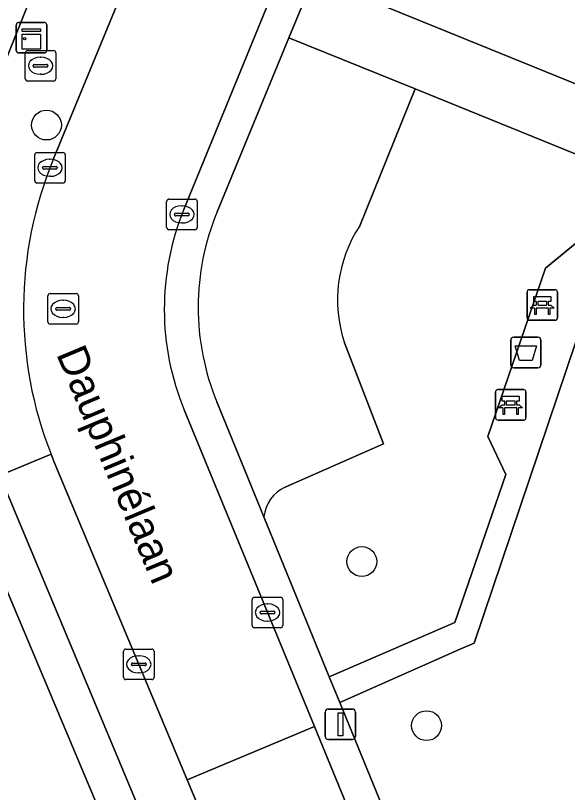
# Model space of a CAD drawing. Extents: x 157767 to 159172, y 387839 to 389425.
# Drawn here: x 158781.81 to 158799.9, y 388531.7 to 388557.15 of the extents above; entities that cross this region are included whole.
import ezdxf

# ---------------------------------------------------------------- set-up
doc = ezdxf.new("R2010")
doc.units = 0
for name, color, linetype in [('IMGEO_Afvalbak', 7, 'Continuous'), ('IMGEO_Bank', 7, 'Continuous'), ('IMGEO_Boom', 7, 'Continuous'), ('IMGEO_Brandkraan', 7, 'Continuous'), ('IMGEO_Erf', 7, 'Continuous'), ('IMGEO_Groenvoorziening', 7, 'Continuous'), ('IMGEO_Kast', 7, 'Continuous'), ('IMGEO_Kolk', 7, 'Continuous'), ('IMGEO_Lichtmast', 7, 'Continuous'), ('IMGEO_Openbare_ruimte_label', 7, 'Continuous'), ('IMGEO_Parkeervlak_open', 7, 'Continuous'), ('IMGEO_Rijbaan_lokaal_open', 7, 'Continuous'), ('IMGEO_Rioolput', 7, 'Continuous'), ('IMGEO_Voetpad_open', 7, 'Continuous')]:
    doc.layers.add(name, color=color, linetype=linetype)

msp = doc.modelspace()

# ---------------------------------------------------------------- linework, layer by layer
at = {"layer": 'IMGEO_Afvalbak'}
for p, q in [((158798.043, 388545.708), (158798.043, 388546.508)), ((158798.043, 388546.508), (158798.043, 388545.708)), ((158798.143, 388546.608), (158798.933, 388546.608)), ((158798.933, 388546.608), (158798.143, 388546.608)), ((158799.033, 388546.508), (158799.033, 388545.708)), ((158799.033, 388545.708), (158799.033, 388546.508)), ((158798.933, 388545.608), (158798.143, 388545.608)), ((158798.143, 388545.608), (158798.933, 388545.608))]:
    msp.add_line(p, q, dxfattribs=at)
msp.add_lwpolyline([(158798.186, 388546.322), (158798.89, 388546.322), (158798.741, 388545.852), (158798.335, 388545.852), (158798.186, 388546.322)], dxfattribs=at)
for centre, start, end in [((158798.143, 388546.508), 90, 180), ((158798.143, 388546.508), 90, 180), ((158798.933, 388546.508), 0, 90), ((158798.933, 388546.508), 360, 90), ((158798.143, 388545.708), 180, 270), ((158798.143, 388545.708), 180, 270), ((158798.933, 388545.708), 270, 0), ((158798.933, 388545.708), 270, 0)]:
    msp.add_arc(centre, 0.1, start, end, dxfattribs=at)
at = {"layer": 'IMGEO_Bank'}
for p, q in [((158798.653, 388548.165), (158799.494, 388548.165)), ((158799.494, 388548.165), (158798.653, 388548.165)), ((158798.578, 388547.24), (158798.578, 388548.081)), ((158798.578, 388548.081), (158798.578, 388547.24)), ((158799.578, 388548.09), (158799.578, 388547.249)), ((158799.578, 388547.249), (158799.578, 388548.09)), ((158798.887, 388547.671), (158798.887, 388547.777)), ((158798.931, 388547.777), (158798.931, 388547.671)), ((158799.219, 388547.783), (158798.937, 388547.783)), ((158798.937, 388547.665), (158799.219, 388547.665)), ((158799.225, 388547.671), (158799.225, 388547.777)), ((158799.269, 388547.777), (158799.269, 388547.671)), ((158799.275, 388547.563), (158798.882, 388547.563)), ((158799.503, 388547.165), (158798.662, 388547.165)), ((158798.662, 388547.165), (158799.503, 388547.165)), ((158797.617, 388544.894), (158798.458, 388544.894)), ((158798.458, 388544.894), (158797.617, 388544.894)), ((158797.542, 388543.969), (158797.542, 388544.81)), ((158797.542, 388544.81), (158797.542, 388543.969)), ((158798.542, 388544.819), (158798.542, 388543.978)), ((158798.542, 388543.978), (158798.542, 388544.819)), ((158797.851, 388544.4), (158797.851, 388544.506)), ((158797.895, 388544.506), (158797.895, 388544.4)), ((158798.183, 388544.512), (158797.901, 388544.512)), ((158797.901, 388544.394), (158798.183, 388544.394)), ((158798.189, 388544.4), (158798.189, 388544.506)), ((158798.233, 388544.506), (158798.233, 388544.4)), ((158798.239, 388544.292), (158797.846, 388544.292)), ((158798.467, 388543.894), (158797.626, 388543.894)), ((158797.626, 388543.894), (158798.467, 388543.894))]:
    msp.add_line(p, q, dxfattribs=at)
for points in [[(158798.881, 388547.783), (158798.795, 388547.783), (158798.795, 388547.944), (158799.358, 388547.944), (158799.358, 388547.783), (158799.275, 388547.783)], [(158798.825, 388547.563), (158798.683, 388547.563), (158798.795, 388547.665), (158798.881, 388547.665)], [(158799.275, 388547.665), (158799.358, 388547.665), (158799.47, 388547.563), (158799.331, 388547.563)], [(158798.875, 388547.556), (158798.875, 388547.349), (158798.832, 388547.349), (158798.832, 388547.556)], [(158799.325, 388547.556), (158799.325, 388547.349), (158799.281, 388547.349), (158799.281, 388547.556)], [(158797.845, 388544.512), (158797.759, 388544.512), (158797.759, 388544.673), (158798.322, 388544.673), (158798.322, 388544.512), (158798.239, 388544.512)], [(158797.789, 388544.292), (158797.647, 388544.292), (158797.759, 388544.394), (158797.845, 388544.394)], [(158798.239, 388544.394), (158798.322, 388544.394), (158798.434, 388544.292), (158798.295, 388544.292)], [(158797.839, 388544.285), (158797.839, 388544.078), (158797.796, 388544.078), (158797.796, 388544.285)], [(158798.289, 388544.285), (158798.289, 388544.078), (158798.245, 388544.078), (158798.245, 388544.285)]]:
    msp.add_lwpolyline(points, dxfattribs=at)
for centre, radius, start, end in [((158798.656, 388548.087), 0.0779, 92.4484, 184.2845), ((158798.656, 388548.087), 0.0779, 92.4484, 184.2845), ((158799.5, 388548.087), 0.0779, 2.4484, 94.2845), ((158799.5, 388548.087), 0.0779, 2.4484, 94.2845), ((158798.88, 388547.776), 0.00671, 2.8957, 87.1043), ((158798.88, 388547.672), 0.00671, 272.8957, 357.1043), ((158798.937, 388547.776), 0.00671, 92.8957, 177.1043), ((158798.937, 388547.672), 0.00671, 182.8957, 267.1043), ((158799.219, 388547.776), 0.00671, 2.8957, 87.1043), ((158799.219, 388547.672), 0.00671, 272.8957, 357.1043), ((158799.276, 388547.776), 0.00671, 92.8957, 177.1043), ((158799.276, 388547.672), 0.00671, 182.8957, 267.1043), ((158798.825, 388547.556), 0.00671, 2.8957, 87.1043), ((158798.882, 388547.556), 0.00671, 92.8957, 177.1043), ((158799.274, 388547.556), 0.00671, 2.8957, 87.1043), ((158799.331, 388547.556), 0.00671, 92.8957, 177.1043), ((158798.656, 388547.243), 0.0779, 182.4484, 274.2845), ((158798.656, 388547.243), 0.0779, 182.4484, 274.2845), ((158799.5, 388547.243), 0.0779, 272.4484, 4.2845), ((158799.5, 388547.243), 0.0779, 272.4484, 4.2845), ((158797.62, 388544.816), 0.0779, 92.4484, 184.2845), ((158797.62, 388544.816), 0.0779, 92.4484, 184.2845), ((158798.464, 388544.816), 0.0779, 2.4484, 94.2845), ((158798.464, 388544.816), 0.0779, 2.4484, 94.2845), ((158797.844, 388544.505), 0.00671, 2.8957, 87.1043), ((158797.844, 388544.401), 0.00671, 272.8957, 357.1043), ((158797.901, 388544.505), 0.00671, 92.8957, 177.1043), ((158797.901, 388544.401), 0.00671, 182.8957, 267.1043), ((158798.183, 388544.505), 0.00671, 2.8957, 87.1043), ((158798.183, 388544.401), 0.00671, 272.8957, 357.1043), ((158798.24, 388544.505), 0.00671, 92.8957, 177.1043), ((158798.24, 388544.401), 0.00671, 182.8957, 267.1043), ((158797.789, 388544.285), 0.00671, 2.8957, 87.1043), ((158797.846, 388544.285), 0.00671, 92.8957, 177.1043), ((158798.238, 388544.285), 0.00671, 2.8957, 87.1043), ((158798.295, 388544.285), 0.00671, 92.8957, 177.1043), ((158797.62, 388543.972), 0.0779, 182.4484, 274.2845), ((158797.62, 388543.972), 0.0779, 182.4484, 274.2845), ((158798.464, 388543.972), 0.0779, 272.4484, 4.2845), ((158798.464, 388543.972), 0.0779, 272.4484, 4.2845)]:
    msp.add_arc(centre, radius, start, end, dxfattribs=at)
at = {"layer": 'IMGEO_Boom'}
for centre in [(158782.821, 388553.56), (158793.162, 388539.259), (158795.283, 388533.884)]:
    msp.add_circle(centre, 0.489, dxfattribs=at)
at = {"layer": 'IMGEO_Brandkraan'}
for p, q in [((158782.128, 388555.077), (158782.128, 388555.929)), ((158782.203, 388556.003), (158783.055, 388556.003)), ((158782.616, 388555.783), (158782.641, 388555.783)), ((158783.129, 388555.929), (158783.129, 388555.077)), ((158782.43, 388555.546), (158782.828, 388555.546)), ((158782.387, 388555.497), (158782.387, 388555.509)), ((158782.825, 388555.46), (158782.427, 388555.46)), ((158782.871, 388555.509), (158782.871, 388555.497)), ((158782.639, 388555.223), (158782.614, 388555.223)), ((158783.055, 388555.003), (158782.203, 388555.003))]:
    msp.add_line(p, q, dxfattribs=at)
for points in [[(158782.128, 388555.077), (158782.128, 388555.929)], [(158782.203, 388556.003), (158783.055, 388556.003)], [(158783.129, 388555.929), (158783.129, 388555.077)], [(158783.055, 388555.003), (158782.203, 388555.003)]]:
    msp.add_lwpolyline(points, dxfattribs=at)
for centre, radius, start, end in [((158782.205, 388555.927), 0.0765, 91.552, 178.448), ((158782.205, 388555.927), 0.0765, 91.552, 178.448), ((158783.053, 388555.927), 0.0765, 1.552, 88.448), ((158783.053, 388555.927), 0.0765, 1.552, 88.448), ((158782.427, 388555.506), 0.0403, 85.8775, 175.7526), ((158782.832, 388555.508), 0.0386, 1.7309, 96.639), ((158782.424, 388555.496), 0.0366, 178.938, 274.7102), ((158782.828, 388555.503), 0.043, 264.8664, 352.4533), ((158782.205, 388555.079), 0.0765, 181.552, 268.448), ((158782.205, 388555.079), 0.0765, 181.552, 268.448), ((158783.053, 388555.079), 0.0765, 271.552, 358.448), ((158783.053, 388555.079), 0.0765, 271.552, 358.448)]:
    msp.add_arc(centre, radius, start, end, dxfattribs=at)
for centre, major_axis, ratio, start_param, end_param in [((158782.615, 388555.503), (-0.387, 0.002), 0.722429, 4.712389, 7.853982), ((158782.64, 388555.503), (-0.39, 0.002), 0.717154, 1.570796, 4.712389)]:
    msp.add_ellipse(centre, major_axis=major_axis, ratio=ratio, start_param=start_param, end_param=end_param, dxfattribs=at)
at = {"layer": 'IMGEO_Erf'}
msp.add_lwpolyline([(158755.908, 388575.203), (158754.832, 388574.687), (158759.191, 388571.908), (158757.636, 388569.469), (158754.512, 388571.461), (158752.156, 388570.236), (158750.755, 388572.927), (158749.477, 388572.307), (158733.131, 388558.517), (158744.723, 388535.475), (158764.207, 388543.55), (158766.775, 388544.614), (158779.097, 388549.72), (158783.039, 388559.588)], close=True, dxfattribs=at)
msp.add_lwpolyline([(158797.638, 388500), (158779.737, 388542.527), (158768.365, 388537.779), (158769.091, 388536.044), (158774.634, 388538.365), (158775.972, 388535.169), (158779.492, 388536.643), (158780.504, 388534.224), (158781.518, 388531.803), (158780.129, 388531.221)], dxfattribs=at)
at = {"layer": 'IMGEO_Groenvoorziening'}
for points in [[(158792.653, 388557.971), (158801.325, 388554.439), (158801.641, 388556.43), (158801.799, 388557.426)], [(158789.949, 388540.726), (158792.094, 388535.488), (158796.213, 388537.268), (158797.886, 388542.109), (158797.297, 388543.358), (158799.178, 388548.87), (158800.289, 388549.777), (158801.205, 388552.187), (158794.912, 388554.748), (158793.092, 388550.259)], [(158821.648, 388543.869), (158818.811, 388545.023), (158802.007, 388551.861), (158796.843, 388536.59), (158796.41, 388536.399), (158792.439, 388534.646), (158797.524, 388522.23)], [(158792.595, 388546.427), (158793.867, 388543.115), (158790.644, 388541.702)]]:
    msp.add_lwpolyline(points, dxfattribs=at)
for centre, radius, start, end in [((158796.76, 388547.835), 4.396, 146.541, 198.6793), ((158791.18, 388540.585), 1.239, 115.6352, 173.4563)]:
    msp.add_arc(centre, radius, start, end, dxfattribs=at)
at = {"layer": 'IMGEO_Kast'}
for p, q in [((158781.83, 388555.997), (158781.83, 388556.838)), ((158781.83, 388556.838), (158781.83, 388555.997)), ((158781.905, 388556.922), (158782.746, 388556.922)), ((158782.746, 388556.922), (158781.905, 388556.922)), ((158782.83, 388556.847), (158782.83, 388556.006)), ((158782.83, 388556.006), (158782.83, 388556.847)), ((158782.755, 388555.922), (158781.914, 388555.922)), ((158781.914, 388555.922), (158782.755, 388555.922))]:
    msp.add_line(p, q, dxfattribs=at)
for points in [[(158782.025, 388556.712), (158782.625, 388556.712), (158782.625, 388556.627), (158782.025, 388556.627), (158782.025, 388556.712)], [(158782.025, 388556.537), (158782.625, 388556.537), (158782.625, 388556.048), (158782.025, 388556.048), (158782.025, 388556.537)]]:
    msp.add_lwpolyline(points, dxfattribs=at)
msp.add_circle((158782.109, 388556.386), 0.0377, dxfattribs=at)
for centre, start, end in [((158781.908, 388556.844), 92.4484, 184.2845), ((158781.908, 388556.844), 92.4484, 184.2845), ((158782.752, 388556.844), 2.4484, 94.2845), ((158782.752, 388556.844), 2.4484, 94.2845), ((158781.908, 388556), 182.4484, 274.2845), ((158781.908, 388556), 182.4484, 274.2845), ((158782.752, 388556), 272.4484, 4.2845), ((158782.752, 388556), 272.4484, 4.2845)]:
    msp.add_arc(centre, 0.0779, start, end, dxfattribs=at)
at = {"layer": 'IMGEO_Kolk'}
for p, q in [((158782.435, 388551.735), (158782.435, 388552.587)), ((158782.51, 388552.661), (158783.362, 388552.661)), ((158783.436, 388552.587), (158783.436, 388551.735)), ((158782.923, 388552.441), (158782.948, 388552.441)), ((158782.694, 388552.155), (158782.694, 388552.167)), ((158783.132, 388552.118), (158782.734, 388552.118)), ((158782.737, 388552.204), (158783.135, 388552.204)), ((158783.178, 388552.167), (158783.178, 388552.155)), ((158782.946, 388551.881), (158782.921, 388551.881)), ((158783.362, 388551.661), (158782.51, 388551.661)), ((158786.762, 388550.207), (158786.762, 388551.059)), ((158786.837, 388551.133), (158787.689, 388551.133)), ((158787.763, 388551.059), (158787.763, 388550.207)), ((158787.25, 388550.913), (158787.275, 388550.913)), ((158787.021, 388550.627), (158787.021, 388550.639)), ((158787.459, 388550.59), (158787.061, 388550.59)), ((158787.064, 388550.676), (158787.462, 388550.676)), ((158787.505, 388550.639), (158787.505, 388550.627)), ((158787.273, 388550.353), (158787.248, 388550.353)), ((158787.689, 388550.133), (158786.837, 388550.133)), ((158789.568, 388537.165), (158789.568, 388538.017)), ((158789.643, 388538.091), (158790.495, 388538.091)), ((158790.569, 388538.017), (158790.569, 388537.165)), ((158790.056, 388537.871), (158790.081, 388537.871)), ((158789.827, 388537.585), (158789.827, 388537.597)), ((158790.265, 388537.548), (158789.867, 388537.548)), ((158789.87, 388537.634), (158790.268, 388537.634)), ((158790.311, 388537.597), (158790.311, 388537.585)), ((158790.079, 388537.311), (158790.054, 388537.311)), ((158790.495, 388537.091), (158789.643, 388537.091)), ((158785.348, 388535.467), (158785.348, 388536.319)), ((158785.423, 388536.393), (158786.275, 388536.393)), ((158786.349, 388536.319), (158786.349, 388535.467)), ((158785.65, 388535.936), (158786.048, 388535.936)), ((158785.836, 388536.173), (158785.861, 388536.173)), ((158785.607, 388535.887), (158785.607, 388535.899)), ((158786.045, 388535.85), (158785.647, 388535.85)), ((158786.091, 388535.899), (158786.091, 388535.887)), ((158785.859, 388535.613), (158785.834, 388535.613)), ((158786.275, 388535.393), (158785.423, 388535.393))]:
    msp.add_line(p, q, dxfattribs=at)
for points in [[(158782.435, 388551.735), (158782.435, 388552.587)], [(158782.51, 388552.661), (158783.362, 388552.661)], [(158783.436, 388552.587), (158783.436, 388551.735)], [(158783.362, 388551.661), (158782.51, 388551.661)], [(158786.762, 388550.207), (158786.762, 388551.059)], [(158786.837, 388551.133), (158787.689, 388551.133)], [(158787.763, 388551.059), (158787.763, 388550.207)], [(158787.689, 388550.133), (158786.837, 388550.133)], [(158789.568, 388537.165), (158789.568, 388538.017)], [(158789.643, 388538.091), (158790.495, 388538.091)], [(158790.569, 388538.017), (158790.569, 388537.165)], [(158790.495, 388537.091), (158789.643, 388537.091)], [(158785.348, 388535.467), (158785.348, 388536.319)], [(158785.423, 388536.393), (158786.275, 388536.393)], [(158786.349, 388536.319), (158786.349, 388535.467)], [(158786.275, 388535.393), (158785.423, 388535.393)]]:
    msp.add_lwpolyline(points, dxfattribs=at)
for centre, radius, start, end in [((158782.512, 388552.585), 0.0765, 91.552, 178.448), ((158782.512, 388552.585), 0.0765, 91.552, 178.448), ((158783.36, 388552.585), 0.0765, 1.552, 88.448), ((158783.36, 388552.585), 0.0765, 1.552, 88.448), ((158782.734, 388552.164), 0.0403, 85.8775, 175.7526), ((158782.731, 388552.154), 0.0366, 178.938, 274.7102), ((158783.135, 388552.161), 0.043, 264.8664, 352.4533), ((158783.139, 388552.166), 0.0386, 1.7309, 96.639), ((158782.512, 388551.737), 0.0765, 181.552, 268.448), ((158782.512, 388551.737), 0.0765, 181.552, 268.448), ((158783.36, 388551.737), 0.0765, 271.552, 358.448), ((158783.36, 388551.737), 0.0765, 271.552, 358.448), ((158786.839, 388551.057), 0.0765, 91.552, 178.448), ((158786.839, 388551.057), 0.0765, 91.552, 178.448), ((158787.687, 388551.057), 0.0765, 1.552, 88.448), ((158787.687, 388551.057), 0.0765, 1.552, 88.448), ((158787.061, 388550.636), 0.0403, 85.8775, 175.7526), ((158787.058, 388550.626), 0.0366, 178.938, 274.7102), ((158787.462, 388550.633), 0.043, 264.8664, 352.4533), ((158787.466, 388550.638), 0.0386, 1.7309, 96.639), ((158786.839, 388550.209), 0.0765, 181.552, 268.448), ((158786.839, 388550.209), 0.0765, 181.552, 268.448), ((158787.687, 388550.209), 0.0765, 271.552, 358.448), ((158787.687, 388550.209), 0.0765, 271.552, 358.448), ((158789.645, 388538.015), 0.0765, 91.552, 178.448), ((158789.645, 388538.015), 0.0765, 91.552, 178.448), ((158790.493, 388538.015), 0.0765, 1.552, 88.448), ((158790.493, 388538.015), 0.0765, 1.552, 88.448), ((158789.867, 388537.594), 0.0403, 85.8775, 175.7526), ((158789.864, 388537.584), 0.0366, 178.938, 274.7102), ((158790.268, 388537.591), 0.043, 264.8664, 352.4533), ((158790.272, 388537.596), 0.0386, 1.7309, 96.639), ((158789.645, 388537.167), 0.0765, 181.552, 268.448), ((158789.645, 388537.167), 0.0765, 181.552, 268.448), ((158790.493, 388537.167), 0.0765, 271.552, 358.448), ((158790.493, 388537.167), 0.0765, 271.552, 358.448), ((158785.425, 388536.317), 0.0765, 91.552, 178.448), ((158785.425, 388536.317), 0.0765, 91.552, 178.448), ((158786.273, 388536.317), 0.0765, 1.552, 88.448), ((158786.273, 388536.317), 0.0765, 1.552, 88.448), ((158785.647, 388535.896), 0.0403, 85.8775, 175.7526), ((158786.052, 388535.898), 0.0386, 1.7309, 96.639), ((158785.644, 388535.886), 0.0366, 178.938, 274.7102), ((158786.048, 388535.893), 0.043, 264.8664, 352.4533), ((158785.425, 388535.469), 0.0765, 181.552, 268.448), ((158785.425, 388535.469), 0.0765, 181.552, 268.448), ((158786.273, 388535.469), 0.0765, 271.552, 358.448), ((158786.273, 388535.469), 0.0765, 271.552, 358.448)]:
    msp.add_arc(centre, radius, start, end, dxfattribs=at)
for centre, major_axis, ratio, start_param, end_param in [((158782.922, 388552.161), (-0.387, 0.002), 0.722429, 4.712389, 7.853982), ((158782.947, 388552.161), (-0.39, 0.002), 0.717154, 1.570796, 4.712389), ((158787.249, 388550.633), (-0.387, 0.002), 0.722429, 4.712389, 7.853982), ((158787.274, 388550.633), (-0.39, 0.002), 0.717154, 1.570796, 4.712389), ((158790.055, 388537.591), (-0.387, 0.002), 0.722429, 4.712389, 7.853982), ((158790.08, 388537.591), (-0.39, 0.002), 0.717154, 1.570796, 4.712389), ((158785.835, 388535.893), (-0.387, 0.002), 0.722429, 4.712389, 7.853982), ((158785.86, 388535.893), (-0.39, 0.002), 0.717154, 1.570796, 4.712389)]:
    msp.add_ellipse(centre, major_axis=major_axis, ratio=ratio, start_param=start_param, end_param=end_param, dxfattribs=at)
at = {"layer": 'IMGEO_Lichtmast'}
for p, q in [((158792.064, 388534.428), (158792.854, 388534.428)), ((158792.854, 388534.428), (158792.064, 388534.428)), ((158791.964, 388533.528), (158791.964, 388534.328)), ((158791.964, 388534.328), (158791.964, 388533.528)), ((158792.954, 388534.328), (158792.954, 388533.528)), ((158792.954, 388533.528), (158792.954, 388534.328)), ((158792.854, 388533.428), (158792.064, 388533.428)), ((158792.064, 388533.428), (158792.854, 388533.428))]:
    msp.add_line(p, q, dxfattribs=at)
msp.add_lwpolyline([(158792.384, 388534.303), (158792.534, 388534.303), (158792.534, 388533.553), (158792.384, 388533.553), (158792.384, 388534.303)], dxfattribs=at)
for centre, start, end in [((158792.064, 388534.328), 90, 180), ((158792.064, 388534.328), 90, 180), ((158792.854, 388534.328), 0, 90), ((158792.854, 388534.328), 360, 90), ((158792.064, 388533.528), 180, 270), ((158792.064, 388533.528), 180, 270), ((158792.854, 388533.528), 270, 0), ((158792.854, 388533.528), 270, 0)]:
    msp.add_arc(centre, 0.1, start, end, dxfattribs=at)
at = {"layer": 'IMGEO_Parkeervlak_open'}
for points in [[(158793.092, 388550.259), (158794.912, 388554.748), (158790.765, 388556.414), (158788.416, 388550.72)], [(158790.644, 388541.702), (158793.867, 388543.115), (158792.595, 388546.427)], [(158788.407, 388544.492), (158789.949, 388540.726)]]:
    msp.add_lwpolyline(points, dxfattribs=at)
msp.add_lwpolyline([(158787.431, 388532.108), (158783.075, 388542.521), (158782.972, 388542.775), (158781.287, 388542.082), (158798.892, 388500), (158806.497, 388481.82), (158808.281, 388482.583), (158800.863, 388500), (158788.851, 388528.713)], close=True, dxfattribs=at)
for centre, radius, start, end in [((158795.981, 388547.595), 8.185, 157.5557, 202.2787), ((158796.76, 388547.835), 4.396, 146.541, 198.6793), ((158791.18, 388540.585), 1.239, 115.6352, 173.4563)]:
    msp.add_arc(centre, radius, start, end, dxfattribs=at)
at = {"layer": 'IMGEO_Rijbaan_lokaal_open'}
for points in [[(158787.327, 388550.798), (158790.686, 388559.018), (158786.468, 388560.754), (158783.044, 388552.436)], [(158782.972, 388542.775), (158783.075, 388542.521), (158787.431, 388532.108), (158791.608, 388533.856), (158787.336, 388544.234)]]:
    msp.add_lwpolyline(points, dxfattribs=at)
msp.add_lwpolyline([(158787.431, 388532.108), (158788.851, 388528.713), (158793.009, 388530.452), (158791.608, 388533.856)], close=True, dxfattribs=at)
for centre, radius, start, end in [((158794.977, 388547.516), 12.907, 157.5949, 201.5511), ((158795.326, 388547.527), 8.642, 157.7576, 202.3995)]:
    msp.add_arc(centre, radius, start, end, dxfattribs=at)
at = {"layer": 'IMGEO_Rioolput'}
for p, q in [((158782.867, 388547.114), (158782.867, 388547.966)), ((158782.942, 388548.04), (158783.794, 388548.04)), ((158783.868, 388547.966), (158783.868, 388547.114)), ((158783.355, 388547.82), (158783.38, 388547.82)), ((158783.126, 388547.534), (158783.126, 388547.546)), ((158783.564, 388547.497), (158783.166, 388547.497)), ((158783.169, 388547.583), (158783.567, 388547.583)), ((158783.61, 388547.546), (158783.61, 388547.534)), ((158783.378, 388547.26), (158783.353, 388547.26)), ((158783.794, 388547.04), (158782.942, 388547.04))]:
    msp.add_line(p, q, dxfattribs=at)
for points in [[(158782.867, 388547.114), (158782.867, 388547.966)], [(158782.942, 388548.04), (158783.794, 388548.04)], [(158783.868, 388547.966), (158783.868, 388547.114)], [(158783.794, 388547.04), (158782.942, 388547.04)]]:
    msp.add_lwpolyline(points, dxfattribs=at)
for centre, radius, start, end in [((158782.944, 388547.964), 0.0765, 91.552, 178.448), ((158782.944, 388547.964), 0.0765, 91.552, 178.448), ((158783.792, 388547.964), 0.0765, 1.552, 88.448), ((158783.792, 388547.964), 0.0765, 1.552, 88.448), ((158783.166, 388547.543), 0.0403, 85.8775, 175.7526), ((158783.163, 388547.533), 0.0366, 178.938, 274.7102), ((158783.567, 388547.54), 0.043, 264.8664, 352.4533), ((158783.571, 388547.545), 0.0386, 1.7309, 96.639), ((158782.944, 388547.116), 0.0765, 181.552, 268.448), ((158782.944, 388547.116), 0.0765, 181.552, 268.448), ((158783.792, 388547.116), 0.0765, 271.552, 358.448), ((158783.792, 388547.116), 0.0765, 271.552, 358.448)]:
    msp.add_arc(centre, radius, start, end, dxfattribs=at)
for centre, major_axis, ratio, start_param, end_param in [((158783.354, 388547.54), (-0.387, 0.002), 0.722429, 4.712389, 7.853982), ((158783.379, 388547.54), (-0.39, 0.002), 0.717154, 1.570796, 4.712389)]:
    msp.add_ellipse(centre, major_axis=major_axis, ratio=ratio, start_param=start_param, end_param=end_param, dxfattribs=at)
at = {"layer": 'IMGEO_Voetpad_open'}
for points in [[(158811.331, 388609.661), (158798.024, 388576.976), (158791.734, 388561.582), (158790.686, 388559.018), (158787.327, 388550.798)], [(158788.416, 388550.72), (158790.765, 388556.414), (158792.029, 388559.451), (158796.412, 388570.214), (158801.681, 388583.135), (158805.049, 388591.482), (158809.197, 388601.531)], [(158783.044, 388552.436), (158786.468, 388560.754), (158783.858, 388561.402), (158757.611, 388576.443), (158755.908, 388575.203), (158783.039, 388559.588), (158779.097, 388549.72), (158779.737, 388542.527), (158797.638, 388500), (158806.977, 388478.002), (158807.8, 388476.102), (158808.897, 388476.565), (158809.828, 388478.952), (158809.784, 388479.055), (158808.281, 388482.583)], [(158792.029, 388559.451), (158790.765, 388556.414), (158794.912, 388554.748), (158801.205, 388552.187), (158802.007, 388551.861), (158818.811, 388545.023), (158821.648, 388543.869)], [(158816.824, 388548.126), (158807.519, 388551.916), (158801.325, 388554.439), (158792.653, 388557.971)], [(158797.524, 388522.23), (158792.439, 388534.646), (158792.094, 388535.488), (158789.949, 388540.726), (158788.407, 388544.492)], [(158787.336, 388544.234), (158791.608, 388533.856), (158793.009, 388530.452), (158798.734, 388516.544), (158800.503, 388517.236), (158807.599, 388500), (158808.163, 388498.628), (158806.454, 388497.791), (158807.238, 388495.885), (158809.881, 388494.99), (158810.621, 388495.301), (158809.423, 388498.171), (158808.688, 388500.002), (158800.449, 388520.005), (158798.762, 388521.717)], [(158808.281, 388482.583), (158806.497, 388481.82), (158798.892, 388500), (158781.287, 388542.082), (158782.972, 388542.775)]]:
    msp.add_lwpolyline(points, dxfattribs=at)
msp.add_lwpolyline([(158801.205, 388552.187), (158800.289, 388549.777), (158799.178, 388548.87), (158797.297, 388543.358), (158797.886, 388542.109), (158796.213, 388537.268), (158792.094, 388535.488), (158792.439, 388534.646), (158796.41, 388536.399), (158796.843, 388536.59), (158802.007, 388551.861)], close=True, dxfattribs=at)
for centre, radius, start, end in [((158794.977, 388547.516), 12.907, 157.5949, 201.5511), ((158795.326, 388547.527), 8.642, 157.7576, 202.3995), ((158795.981, 388547.595), 8.185, 157.5557, 202.2787)]:
    msp.add_arc(centre, radius, start, end, dxfattribs=at)

# ---------------------------------------------------------------- texts
at = {"layer": 'IMGEO_Openbare_ruimte_label'}
msp.add_text('Dauphinélaan', height=1, rotation=292.7169, dxfattribs=at).set_placement((158783.131, 388546.065))

doc.saveas('drawing.dxf')
